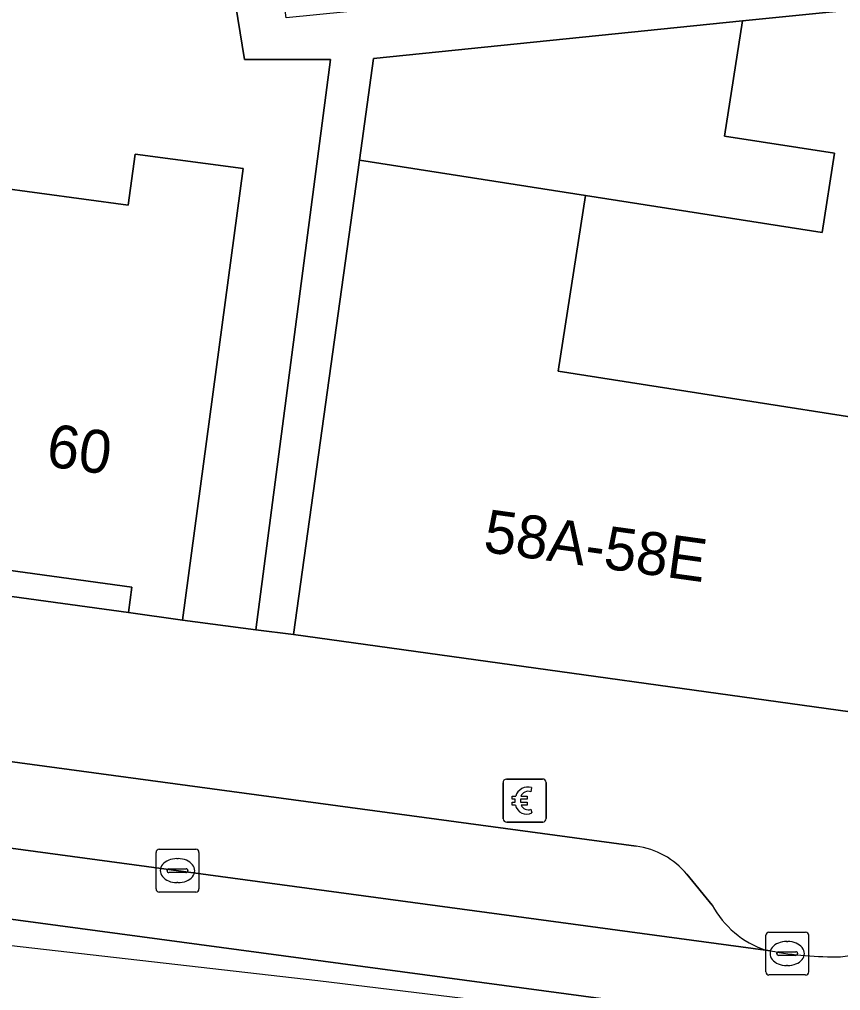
# Model space of a CAD drawing. Extents: x 159716 to 160783, y 383290 to 384031.
# Drawn here: x 160560.39 to 160579.53, y 383305.26 to 383327.89 of the extents above; entities that cross this region are included whole.
import ezdxf

# ---------------------------------------------------------------- set-up
doc = ezdxf.new("R2010")
doc.units = 0
for name, color, linetype in [('IMGEO_Betaalautomaat', 7, 'Continuous'), ('IMGEO_Erf', 7, 'Continuous'), ('IMGEO_Kolk', 7, 'Continuous'), ('IMGEO_Pand', 7, 'Continuous'), ('IMGEO_Pand_nummerreeks', 7, 'Continuous'), ('IMGEO_Parkeervlak_open', 7, 'Continuous'), ('IMGEO_Rijbaan_lokaal_gesloten', 7, 'Continuous'), ('IMGEO_Voetpad_open', 7, 'Continuous')]:
    doc.layers.add(name, color=color, linetype=linetype)

msp = doc.modelspace()

# ---------------------------------------------------------------- linework, layer by layer
at = {"layer": 'IMGEO_Betaalautomaat'}
for p, q in [((160571.74, 383310.182), (160572.581, 383310.182)), ((160572.581, 383310.182), (160571.74, 383310.182)), ((160571.665, 383309.258), (160571.665, 383310.099)), ((160571.665, 383310.099), (160571.665, 383309.258)), ((160572.327, 383309.987), (160572.31, 383309.887)), ((160572.664, 383310.108), (160572.664, 383309.267)), ((160572.664, 383309.267), (160572.664, 383310.108)), ((160571.948, 383309.646), (160571.948, 383309.714)), ((160572.069, 383309.714), (160572.069, 383309.646)), ((160572.314, 383309.481), (160572.336, 383309.394)), ((160572.59, 383309.183), (160571.749, 383309.183)), ((160571.749, 383309.183), (160572.59, 383309.183))]:
    msp.add_line(p, q, dxfattribs=at)
for points in [[(160571.948, 383309.714), (160571.879, 383309.714), (160571.879, 383309.783), (160571.958, 383309.783)], [(160572.08, 383309.783), (160572.227, 383309.783), (160572.227, 383309.714), (160572.069, 383309.714)], [(160571.953, 383309.577), (160571.879, 383309.577), (160571.879, 383309.646), (160571.948, 383309.646)], [(160572.069, 383309.646), (160572.227, 383309.646), (160572.227, 383309.577), (160572.083, 383309.577)]]:
    msp.add_lwpolyline(points, dxfattribs=at)
for centre, radius, start, end in [((160571.743, 383310.105), 0.0779, 92.4484, 184.2845), ((160571.743, 383310.105), 0.0779, 92.4484, 184.2845), ((160572.587, 383310.105), 0.0779, 2.4484, 94.2845), ((160572.587, 383310.105), 0.0779, 2.4484, 94.2845), ((160572.241, 383309.707), 0.293, 73.014, 165.0139), ((160572.247, 383309.72), 0.179, 69.3236, 159.5683), ((160572.214, 383309.632), 0.267, 191.8096, 297.0389), ((160572.247, 383309.647), 0.179, 202.7625, 291.8693), ((160572.587, 383309.261), 0.0779, 272.4484, 4.2845), ((160572.587, 383309.261), 0.0779, 272.4484, 4.2845), ((160571.743, 383309.261), 0.0779, 182.4484, 274.2845), ((160571.743, 383309.261), 0.0779, 182.4484, 274.2845)]:
    msp.add_arc(centre, radius, start, end, dxfattribs=at)
at = {"layer": 'IMGEO_Erf'}
msp.add_lwpolyline([(160559.815, 383323.977), (160562.927, 383323.559), (160563.086, 383324.748), (160565.605, 383324.409), (160564.192, 383313.889), (160565.902, 383313.665), (160567.641, 383326.954), (160565.637, 383326.954), (160564.319, 383335.084)], dxfattribs=at)
for points in [[(160577.244, 383327.851), (160568.642, 383326.979), (160568.313, 383324.606), (160573.585, 383323.783), (160579.1, 383322.922), (160579.388, 383324.767), (160576.824, 383325.167)], [(160562.93, 383314.064), (160563.009, 383314.658), (160558.649, 383315.256), (160554.503, 383315.825), (160554.423, 383315.23)]]:
    msp.add_lwpolyline(points, close=True, dxfattribs=at)
at = {"layer": 'IMGEO_Kolk'}
for p, q in [((160563.574, 383307.625), (160563.574, 383308.477)), ((160563.649, 383308.551), (160564.501, 383308.551)), ((160564.575, 383308.477), (160564.575, 383307.625)), ((160564.062, 383308.331), (160564.087, 383308.331)), ((160563.833, 383308.045), (160563.833, 383308.057)), ((160564.271, 383308.008), (160563.873, 383308.008)), ((160563.876, 383308.094), (160564.274, 383308.094)), ((160564.317, 383308.057), (160564.317, 383308.045)), ((160564.085, 383307.771), (160564.06, 383307.771)), ((160564.501, 383307.551), (160563.649, 383307.551)), ((160577.86, 383306.619), (160578.712, 383306.619)), ((160577.785, 383305.693), (160577.785, 383306.545)), ((160578.273, 383306.399), (160578.298, 383306.399)), ((160578.786, 383306.545), (160578.786, 383305.693)), ((160578.044, 383306.113), (160578.044, 383306.125)), ((160578.087, 383306.162), (160578.485, 383306.162)), ((160578.528, 383306.125), (160578.528, 383306.113)), ((160578.482, 383306.076), (160578.084, 383306.076)), ((160578.296, 383305.839), (160578.271, 383305.839)), ((160578.712, 383305.619), (160577.86, 383305.619))]:
    msp.add_line(p, q, dxfattribs=at)
for points in [[(160563.574, 383307.625), (160563.574, 383308.477)], [(160563.649, 383308.551), (160564.501, 383308.551)], [(160564.575, 383308.477), (160564.575, 383307.625)], [(160564.501, 383307.551), (160563.649, 383307.551)], [(160577.86, 383306.619), (160578.712, 383306.619)], [(160577.785, 383305.693), (160577.785, 383306.545)], [(160578.786, 383306.545), (160578.786, 383305.693)], [(160578.712, 383305.619), (160577.86, 383305.619)]]:
    msp.add_lwpolyline(points, dxfattribs=at)
for centre, radius, start, end in [((160563.651, 383308.475), 0.0765, 91.552, 178.448), ((160563.651, 383308.475), 0.0765, 91.552, 178.448), ((160564.499, 383308.475), 0.0765, 1.552, 88.448), ((160564.499, 383308.475), 0.0765, 1.552, 88.448), ((160563.873, 383308.054), 0.0403, 85.8775, 175.7526), ((160563.87, 383308.044), 0.0366, 178.938, 274.7102), ((160564.274, 383308.051), 0.043, 264.8664, 352.4533), ((160564.278, 383308.056), 0.0386, 1.7309, 96.639), ((160563.651, 383307.627), 0.0765, 181.552, 268.448), ((160563.651, 383307.627), 0.0765, 181.552, 268.448), ((160564.499, 383307.627), 0.0765, 271.552, 358.448), ((160564.499, 383307.627), 0.0765, 271.552, 358.448), ((160577.862, 383306.543), 0.0765, 91.552, 178.448), ((160577.862, 383306.543), 0.0765, 91.552, 178.448), ((160578.71, 383306.543), 0.0765, 1.552, 88.448), ((160578.71, 383306.543), 0.0765, 1.552, 88.448), ((160578.084, 383306.122), 0.0403, 85.8775, 175.7526), ((160578.081, 383306.112), 0.0366, 178.938, 274.7102), ((160578.485, 383306.119), 0.043, 264.8664, 352.4533), ((160578.489, 383306.124), 0.0386, 1.7309, 96.639), ((160577.862, 383305.695), 0.0765, 181.552, 268.448), ((160577.862, 383305.695), 0.0765, 181.552, 268.448), ((160578.71, 383305.695), 0.0765, 271.552, 358.448), ((160578.71, 383305.695), 0.0765, 271.552, 358.448)]:
    msp.add_arc(centre, radius, start, end, dxfattribs=at)
for centre, major_axis, ratio, start_param, end_param in [((160564.061, 383308.051), (-0.387, 0.002), 0.722429, 4.712389, 7.853982), ((160564.086, 383308.051), (-0.39, 0.002), 0.717154, 1.570796, 4.712389), ((160578.272, 383306.119), (-0.387, 0.002), 0.722429, 4.712389, 7.853982), ((160578.297, 383306.119), (-0.39, 0.002), 0.717154, 1.570796, 4.712389)]:
    msp.add_ellipse(centre, major_axis=major_axis, ratio=ratio, start_param=start_param, end_param=end_param, dxfattribs=at)
at = {"layer": 'IMGEO_Pand'}
for points in [[(160584.457, 383317.89), (160586.177, 383328.748), (160581.053, 383328.237), (160577.244, 383327.851), (160576.824, 383325.167), (160579.388, 383324.767), (160579.1, 383322.922), (160573.585, 383323.783), (160572.945, 383319.687)], [(160559.815, 383323.977), (160558.649, 383315.256), (160563.009, 383314.658), (160562.93, 383314.064), (160564.192, 383313.889), (160565.605, 383324.409), (160563.086, 383324.748), (160562.927, 383323.559)], [(160584.457, 383317.89), (160572.945, 383319.687), (160573.585, 383323.783), (160568.313, 383324.606), (160566.782, 383313.55), (160582.327, 383311.397), (160583.575, 383312.32)]]:
    msp.add_lwpolyline(points, close=True, dxfattribs=at)
at = {"layer": 'IMGEO_Parkeervlak_open'}
for points in [[(160574.767, 383308.623), (160500, 383318.727), (160489.476, 383320.182)], [(160486.062, 383318.807), (160500, 383316.709), (160577.778, 383306.197)], [(160576.537, 383307.245), (160575.95, 383307.966)]]:
    msp.add_lwpolyline(points, dxfattribs=at)
for centre, radius, start, end in [((160574.51, 383306.767), 1.873, 39.7799, 82.1274), ((160578.52, 383308.335), 2.263, 208.7862, 250.8529)]:
    msp.add_arc(centre, radius, start, end, dxfattribs=at)
at = {"layer": 'IMGEO_Rijbaan_lokaal_gesloten'}
for points in [[(160577.892, 383306.182), (160577.778, 383306.197), (160500, 383316.709), (160486.062, 383318.807), (160472.26, 383320.241), (160451.222, 383322.426), (160446.544, 383322.901), (160437.581, 383323.812), (160424.277, 383325.265), (160424.111, 383323.335), (160452.223, 383320.364), (160486.389, 383316.854), (160498.28, 383315.238), (160579.205, 383304.366), (160609.931, 383303.645), (160610.025, 383305.915)], [(160611.664, 383303.613), (160609.931, 383303.645), (160579.205, 383304.366), (160498.28, 383315.238), (160486.389, 383316.854), (160452.223, 383320.364), (160424.111, 383323.335), (160424.079, 383322.77), (160434.799, 383320.625), (160444.505, 383319.517), (160567.347, 383305.487), (160595.914, 383302.019), (160637.427, 383296.979), (160684.384, 383291.625)]]:
    msp.add_lwpolyline(points, dxfattribs=at)
for centre, radius, start, end in [((160578.366, 383315.791), 9.815, 276.8121, 307.6629), ((160579.354, 383313.796), 7.753, 259.1341, 271.3038)]:
    msp.add_arc(centre, radius, start, end, dxfattribs=at)
at = {"layer": 'IMGEO_Voetpad_open'}
msp.add_lwpolyline([(160577.244, 383327.851), (160581.053, 383328.237), (160586.177, 383328.748), (160586.092, 383329.883), (160581.059, 383329.379), (160575.342, 383328.799), (160572.812, 383328.545), (160566.61, 383327.922), (160565.928, 383332.931), (160565.345, 383335.171), (160564.319, 383335.084), (160565.637, 383326.954), (160567.641, 383326.954), (160565.902, 383313.665), (160566.782, 383313.55), (160568.313, 383324.606), (160568.642, 383326.979)], close=True, dxfattribs=at)
for points in [[(160489.476, 383320.182), (160500, 383318.727), (160574.767, 383308.623)], [(160586.463, 383310.641), (160582.327, 383311.397), (160566.782, 383313.55), (160565.902, 383313.665), (160564.192, 383313.889), (160562.93, 383314.064), (160554.423, 383315.23), (160553.268, 383315.388), (160552.235, 383315.529), (160543.727, 383316.701), (160542.556, 383316.864), (160541.537, 383317.006), (160533.022, 383318.18), (160531.846, 383318.34), (160530.83, 383318.479), (160526.418, 383319.087)], [(160575.95, 383307.966), (160576.537, 383307.245)], [(160577.778, 383306.197), (160577.892, 383306.182)]]:
    msp.add_lwpolyline(points, dxfattribs=at)
for centre, radius, start, end in [((160574.51, 383306.767), 1.873, 39.7799, 82.1274), ((160578.366, 383315.791), 9.815, 276.8121, 307.6629), ((160578.52, 383308.335), 2.263, 208.7862, 250.8529), ((160579.354, 383313.796), 7.753, 259.1341, 271.3038)]:
    msp.add_arc(centre, radius, start, end, dxfattribs=at)

# ---------------------------------------------------------------- texts
at = {"layer": 'IMGEO_Pand_nummerreeks'}
for s, rotation, p in [('60', 352.1907, (160560.987, 383317.479)), ('58A-58E', 352.1146, (160571.177, 383315.485))]:
    msp.add_text(s, height=1, rotation=rotation, dxfattribs=at).set_placement(p)

doc.saveas('drawing.dxf')
